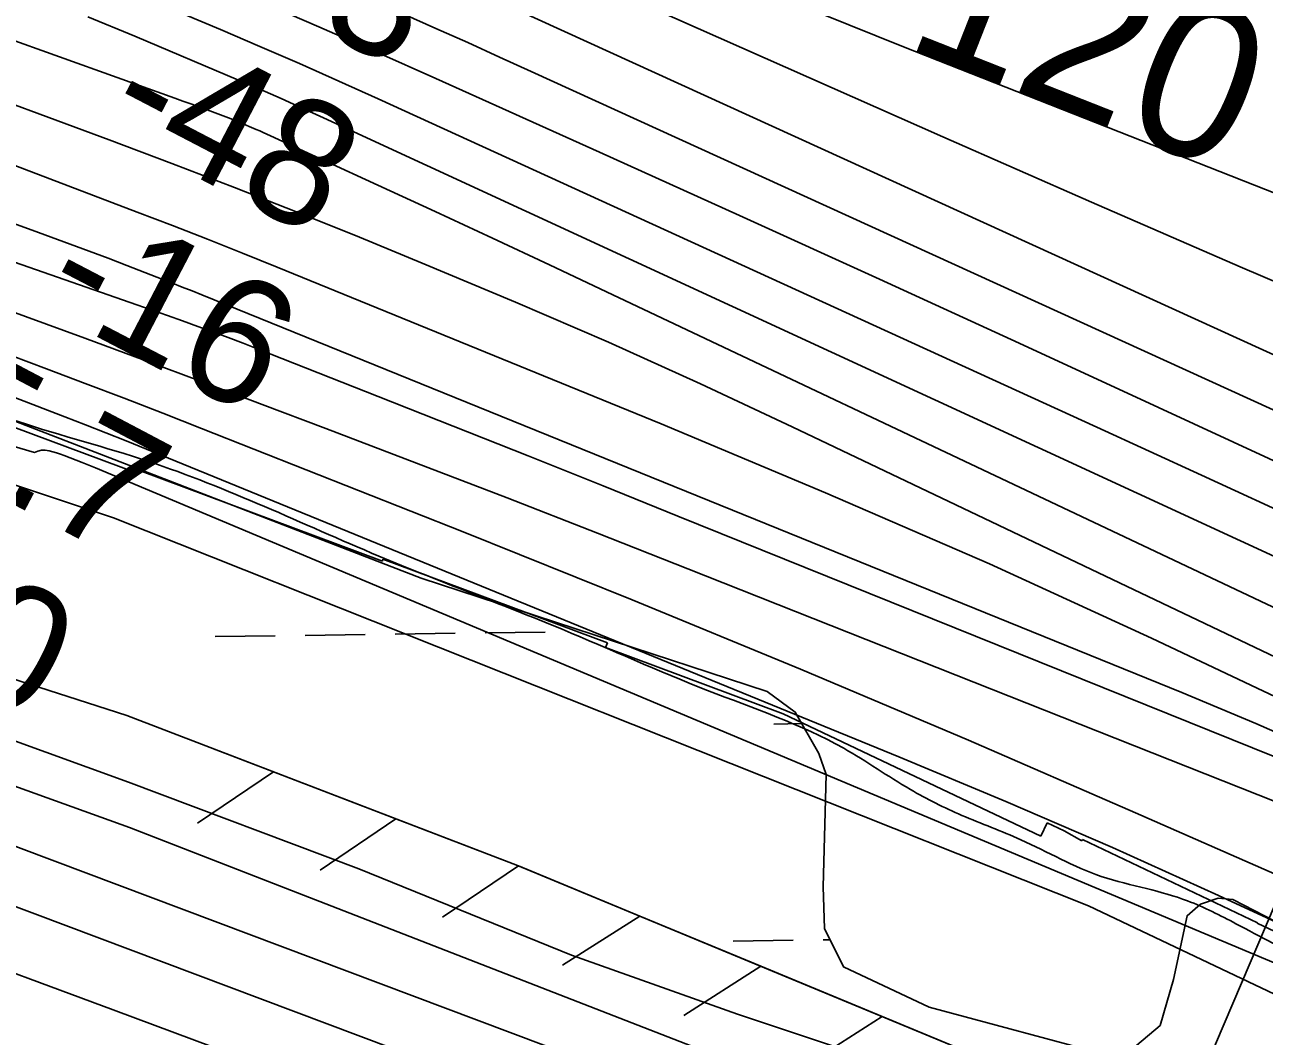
# Model space of a CAD drawing. Extents: x 3767014 to 3805179, y 361544 to 387384.
# Drawn here: x 3788683 to 3789344, y 375750 to 376289 of the extents above; entities that cross this region are included whole.
import ezdxf

# ---------------------------------------------------------------- set-up
doc = ezdxf.new("R2010")
doc.units = 0
for name, color, linetype in [('V-LEVE-TOET', 7, 'Continuous'), ('V-RIVR-EDGE', 7, 'Continuous'), ('V-RIVR-RANG', 7, 'Continuous'), ('V-RRAP-FSHR', 7, 'Continuous'), ('V-RRAP-RVMT', 7, 'Continuous'), ('V-SURV-LINE', 7, 'Continuous'), ('V-TOPO-DPTH', 7, 'Continuous'), ('V-TOPO-MAJR', 7, 'Continuous'), ('V-TOPO-MINR', 7, 'Continuous'), ('V-TOPO-MINR-IDEN', 7, 'Continuous'), ('V-TOPO-WATR', 7, 'Continuous'), ('V-WETL-SWMP', 7, 'Continuous')]:
    doc.layers.add(name, color=color, linetype=linetype)

msp = doc.modelspace()

# ---------------------------------------------------------------- linework, layer by layer
at = {"layer": 'V-LEVE-TOET'}
for points in [[(3788262.901, 376032.14), (3788738.678, 375860.723), (3789140.215, 375704.712), (3789408.575, 375603.354)], [(3788249.464, 375939.269), (3788345.716, 375904.527), (3788441.896, 375869.582), (3788538.003, 375834.438), (3788634.036, 375799.094), (3788729.993, 375763.549), (3788825.878, 375727.803), (3788921.688, 375691.857), (3789017.419, 375655.712), (3789113.077, 375619.366), (3789208.659, 375582.819), (3789221.13, 375579.579), (3789233.543, 375576.132), (3789245.898, 375572.485), (3789258.192, 375568.633), (3789270.421, 375564.58), (3789282.582, 375560.326), (3789294.671, 375555.876), (3789306.687, 375551.225), (3789318.623, 375546.379), (3789330.479, 375541.337), (3789342.248, 375536.1), (3789353.932, 375530.673)]]:
    msp.add_lwpolyline(points, dxfattribs=at)
at = {"layer": 'V-RIVR-EDGE'}
msp.add_spline([(3785266.865, 377529.211), (3785342.8, 377494.248), (3785391.258, 377467.439), (3785439.72, 377442.249), (3785475.246, 377418.707), (3785525.316, 377389.469), (3785575.383, 377359.422), (3785621.413, 377331.811), (3785722.351, 377269.288), (3785796.661, 377231.094), (3785852.385, 377199.415), (3785928.324, 377166.069), (3785964.678, 377149.804), (3786028.506, 377124.576), (3786060.018, 377113.175), (3786092.316, 377092.068), (3786117.34, 377073.405), (3786135.083, 377053.143), (3786154.458, 377039.347), (3786176.258, 377024.735), (3786206.946, 377006.867), (3786256.211, 376979.248), (3786328.098, 376942.677), (3786374.949, 376919.917), (3786491.265, 376862.208), (3786553.467, 376833.749), (3786619.713, 376805.279), (3786729.589, 376759.718), (3786796.656, 376736.099), (3786845.136, 376718.187), (3786867.767, 376712.469), (3787003.51, 376661.992), (3787089.16, 376631.048), (3787163.496, 376603.367), (3787230.559, 376578.13), (3787257.223, 376568.359), (3787300.044, 376551.27), (3787354.992, 376532.533), (3787409.127, 376512.181), (3787544.074, 376466.558), (3787612.756, 376442.126), (3787657.197, 376425.841), (3787730.724, 376398.162), (3787781.63, 376380.244), (3787834.96, 376361.511), (3787891.524, 376341.961), (3787940, 376322.432), (3787998.976, 376297.215), (3788050.697, 376281.721), (3788117.768, 376259.719), (3788176.757, 376240.164), (3788221.198, 376223.879), (3788259.981, 376209.226), (3788406.252, 376164.383), (3788541.215, 376125.23), (3788606.67, 376104.041), (3788679.39, 376077.173), (3788748.889, 376055.974), (3788871.693, 376005.528), (3788969.454, 375966.467), (3789047.013, 375933.926), (3789119.723, 375903.014), (3789155.253, 375881.09), (3789182.716, 375867.274), (3789214.225, 375854.256), (3789257.04, 375834.74), (3789281.286, 375828.21), (3789303.105, 375821.686), (3789328.955, 375809.491), (3789367.724, 375789.177), (3789414.577, 375767.225), (3789468.708, 375745.255), (3789509.105, 375728.981), (3789555.157, 375710.266), (3789585.849, 375694.015), (3789620.578, 375675.328), (3789681.97, 375646.062), (3789753.859, 375610.3), (3789792.633, 375591.603), (3789842.712, 375566.408), (3789897.64, 375539.584), (3789938.019, 375516.03), (3789968.727, 375506.25), (3790004.289, 375497.265), (3790030.972, 375494.773), (3790047.128, 375487.455), (3790077.007, 375469.589), (3790124.633, 375433.077), (3790192.442, 375382.768), (3790252.165, 375332.478), (3790290.91, 375302.459), (3790337.741, 375271.611), (3790406.357, 375220.491), (3790469.329, 375175.855), (3790570.248, 375106.054), (3790647.751, 375050.868), (3790691.367, 375028.115), (3790744.667, 374997.251), (3790806.838, 374955.852), (3790873.863, 374915.249), (3790932, 374877.903), (3791002.231, 374825.97), (3791052.265, 374782.175), (3791082.927, 374753.793), (3791131.331, 374705.149), (3791170.05, 374664.616), (3791192.631, 374638.681), (3791220.891, 374620.01), (3791288.67, 374557.569), (3791322.577, 374533.223), (3791362.944, 374504.817), (3791396.042, 374480.473), (3791434.785, 374449.645), (3791482.407, 374411.517), (3791534.052, 374365.291), (3791646.192, 374254.216), (3791707.514, 374196.644), (3791738.968, 374161.791), (3791773.65, 374123.694), (3791803.497, 374092.888), (3791829.321, 374070.18), (3791830.912, 374059.662), (3791837.316, 374032.958), (3791849.409, 374017.562), (3791884.123, 373992.405), (3791930.977, 373971.262), (3791954.393, 373955.838), (3791993.134, 373924.202), (3792026.979, 373874.785), (3792047.912, 373836.722), (3792063.186, 373799.482), (3792086.509, 373746.857), (3792112.249, 373690.181), (3792141.261, 373648.864), (3792158.993, 373624.558), (3792177.552, 373607.528), (3792214.702, 373586.409), (3792255.083, 373563.665), (3792301.119, 373538.48), (3792346.34, 373510.871), (3792382.671, 373485.71), (3792422.225, 373455.689), (3792479.537, 373411.875), (3792548.144, 373356.711), (3792619.168, 373298.307), (3792672.431, 373252.077), (3792709.534, 373212.357), (3792750.656, 373162.113), (3792839.385, 373068.08), (3792888.572, 373008.92), (3792945.027, 372945.699), (3792999.062, 372884.91), (3793053.898, 372820.884), (3793149.89, 372720.363), (3793208.761, 372653.092), (3793261.195, 372598.777), (3793315.232, 372538.796), (3793358.792, 372493.399), (3793409.592, 372432.618), (3793462.809, 372367.787), (3793498.283, 372323.219), (3793536.997, 372280.26), (3793578.124, 372232.443), (3793604.724, 372196.792), (3793668.438, 372125.466), (3793703.128, 372090.604), (3793760.41, 372034.66), (3793806.384, 371984.404), (3793839.438, 371942.268), (3793939.427, 371823.136), (3793981.333, 371763.186), (3794029.674, 371688.662), (3794050.609, 371651.408), (3794073.177, 371620.62), (3794178.796, 371488.535), (3794237.625, 371404.28), (3794268.243, 371358.106), (3794301.293, 371314.353), (3794332.724, 371269.794), (3794395.613, 371192), (3794429.476, 371149.862), (3794472.201, 371093.953), (3794523.788, 371024.274), (3794601.175, 370922.181), (3794640.679, 370871.942), (3794687.421, 370805.509), (3794733.389, 370752.828), (3794829.339, 370635.323), (3794895.463, 370557.521), (3794959.948, 370470.826), (3795013.158, 370403.569), (3795070.394, 370329.023), (3795159.854, 370203.448), (3795225.98, 370126.454), (3795296.13, 370041.363), (3795379.18, 369940.065), (3795459.001, 369841.201), (3795508.163, 369772.337), (3795554.103, 369708.333), (3795661.315, 369566.538), (3795715.338, 369500.897), (3795762.105, 369444.169), (3795798.366, 369390.703), (3795915.247, 369234.327), (3795963.601, 369165.465), (3796028.082, 369077.153), (3796043.387, 369052.853), (3796054.672, 369037.459), (3796077.242, 369007.48), (3796148.213, 368927.239), (3796183.677, 368878.627), (3796226.382, 368814.631), (3796275.531, 368740.105), (3796314.222, 368688.25), (3796353.714, 368633.158), (3796401.268, 368567.533), (3796456.873, 368487.33), (3796513.292, 368409.551), (3796545.533, 368365.8), (3796626.113, 368246.716), (3796670.449, 368188.377), (3796704.298, 368140.578), (3796751.041, 368074.145), (3796787.308, 368023.105), (3796838.907, 367958.278), (3796844.528, 367942.09), (3796845.295, 367925.104), (3796846.094, 367921.059), (3796852.559, 367919.425), (3796863.071, 367918.59), (3796875.166, 367904.003), (3796903.398, 367874.01), (3796931.629, 367844.017), (3796952.579, 367812.424), (3796982.392, 367767.87), (3797007.371, 367730.606), (3797037.194, 367690.095), (3797062.185, 367657.684), (3797075.869, 367631.77), (3797095.223, 367609.078), (3797126.665, 367569.372), (3797156.484, 367527.244), (3797212.099, 367451.085), (3797254.808, 367388.706), (3797302.183, 367327.228)], degree=3, dxfattribs=at)
at = {"layer": 'V-RIVR-RANG'}
msp.add_line((3789262.178, 375614.162), (3789646.15, 376515.808), dxfattribs=at)
at = {"layer": 'V-RRAP-FSHR'}
for p, q in [((3788815.499, 375890.486), (3788775.039, 375863.148)), ((3788880.869, 375865.453), (3788840.408, 375838.115)), ((3788946.239, 375840.42), (3788905.778, 375813.081)), ((3789010.904, 375813.619), (3788969.721, 375787.381)), ((3789075.575, 375786.833), (3789034.393, 375760.595)), ((3789140.247, 375760.047), (3789099.064, 375733.809))]:
    msp.add_line(p, q, dxfattribs=at)
for points in [[(3783723.393, 378389.37), (3784123.785, 378141.547), (3784574.955, 377888.55), (3785030.914, 377609.291), (3785415.639, 377414.825), (3785845.495, 377186.297), (3786031.775, 377082.309), (3786133.845, 377010.509), (3786511.509, 376814.912), (3787183.654, 376557.882), (3788161.023, 376215.44), (3788730.224, 376025.924), (3789250.344, 375819.05), (3789778.54, 375568.291), (3790049.906, 375437.428), (3790248.587, 375297.942)], [(3792664.542, 373119.843), (3792483.84, 373301.249), (3792252.06, 373470.034), (3792104.393, 373562.423), (3792104.133, 373562.491), (3791908.328, 373693.531), (3791743.462, 373868.008), (3791585.053, 374076.446), (3791501.047, 374180.297), (3791342.434, 374329.462), (3791098.445, 374594.767), (3790713.391, 374937.931), (3790539.264, 375064.688), (3790359.313, 375180.639), (3790175.225, 375189.015), (3789989.139, 375207.944), (3789688.358, 375468.333), (3789566.083, 375575.61), (3789406.551, 375649.747), (3788945.705, 375840.624), (3788737.253, 375920.451), (3788188.687, 376097.025), (3787586.871, 376292.305), (3787236.833, 376420.857)], [(3788815.499, 375890.486), (3788782.607, 375903.082)], [(3788880.869, 375865.453), (3788815.498, 375890.487)], [(3788946.233, 375840.405), (3788945.705, 375840.624), (3788880.868, 375865.453)], [(3789010.904, 375813.619), (3788946.232, 375840.406)], [(3789075.575, 375786.833), (3789010.903, 375813.62)], [(3789140.247, 375760.047), (3789075.574, 375786.834)], [(3789204.918, 375733.261), (3789140.246, 375760.048)]]:
    msp.add_lwpolyline(points, dxfattribs=at)
at = {"layer": 'V-RRAP-RVMT'}
for p, q in [((3788743.388, 376049.565), (3788609.616, 376099.36)), ((3788743.979, 376051.131), (3788743.388, 376049.565)), ((3788873.618, 376002.842), (3788743.979, 376051.131)), ((3788873.949, 376003.825), (3788873.618, 376002.842)), ((3788993.632, 375959.293), (3788873.949, 376003.825)), ((3788992.66, 375956.701), (3788993.632, 375959.293)), ((3789087.466, 375921.391), (3788992.66, 375956.701)), ((3789224.773, 375856.106), (3789087.466, 375921.391)), ((3789228.193, 375863.325), (3789224.773, 375856.106)), ((3789237.376, 375858.962), (3789228.193, 375863.325)), ((3789246.76, 375853.775), (3789237.376, 375858.962)), ((3789247.08, 375854.353), (3789246.76, 375853.775)), ((3789340.352, 375810.043), (3789247.08, 375854.353)), ((3789340.228, 375809.778), (3789340.352, 375810.043)), ((3789464.255, 375750.789), (3789340.228, 375809.778))]:
    msp.add_line(p, q, dxfattribs=at)
at = {"layer": 'V-SURV-LINE'}
for points in [[(3787772.494, 376191.174), (3789395.837, 375580.671)], [(3789385.269, 375552.594), (3787761.927, 376163.096)]]:
    msp.add_lwpolyline(points, dxfattribs=at)
at = {"layer": 'V-TOPO-DPTH'}
for points in [[(3787863.445, 376422.226), (3788377.635, 376241.37), (3788423.216, 376226.186), (3788468.691, 376210.699), (3788514.01, 376194.759), (3788559.224, 376178.516), (3788683.338, 376133.228), (3788714.921, 376121.641), (3788746.477, 376109.981), (3788777.993, 376098.21), (3788809.481, 376086.366), (3788843.405, 376073.538), (3788891.791, 376055.111), (3788940.119, 376036.532), (3788988.358, 376017.727), (3789036.539, 375998.77), (3789502.81, 375814.044)], [(3787863.445, 376422.226), (3788377.635, 376241.37), (3788423.216, 376226.186), (3788468.691, 376210.699), (3788514.01, 376194.759), (3788559.224, 376178.516), (3788683.338, 376133.228), (3788714.921, 376121.641), (3788746.477, 376109.981), (3788777.993, 376098.21), (3788809.481, 376086.366), (3788843.405, 376073.538), (3788891.791, 376055.111), (3788940.119, 376036.532), (3788988.358, 376017.727), (3789036.539, 375998.77), (3789502.81, 375814.044)], [(3789375.734, 375798.526), (3789319.556, 375824.626), (3789263.102, 375850.098), (3789206.233, 375874.63), (3789149.086, 375898.534), (3788747.862, 376062.466), (3788737.004, 376066.861), (3788726.126, 376071.209), (3788715.221, 376075.485), (3788704.297, 376079.713), (3788649.084, 376100.878), (3788635.934, 376105.703), (3788622.701, 376110.276), (3788609.343, 376114.468), (3788595.901, 376118.406), (3788582.361, 376122.006), (3788568.774, 376125.41), (3787812, 376402.86)], [(3788494.728, 376314.136), (3788566.993, 376287.016), (3788639.337, 376260.104), (3788727.821, 376227.406), (3788761.355, 376214.818), (3788794.801, 376202.001), (3788828.112, 376188.841), (3788861.335, 376175.452), (3788894.904, 376161.722), (3788944.66, 376140.88), (3788994.17, 376119.481), (3789043.312, 376097.248), (3789092.207, 376074.46), (3789509.783, 375875.525)], [(3788494.728, 376314.136), (3788566.993, 376287.016), (3788639.337, 376260.104), (3788727.821, 376227.406), (3788761.355, 376214.818), (3788794.801, 376202.001), (3788828.112, 376188.841), (3788861.335, 376175.452), (3788894.904, 376161.722), (3788944.66, 376140.88), (3788994.17, 376119.481), (3789043.312, 376097.248), (3789092.207, 376074.46), (3789509.783, 375875.525)], [(3789378.907, 375899.044), (3789339.594, 375916.249), (3789300.006, 375932.843), (3788777.238, 376144.808), (3788772.071, 376146.889), (3788766.898, 376148.952), (3788761.715, 376150.99), (3788756.525, 376153.011), (3788737.35, 376160.424), (3788727.264, 376164.286), (3788717.162, 376168.107), (3788707.036, 376171.863), (3788696.894, 376175.577), (3788686.736, 376179.248), (3788676.572, 376182.902), (3788666.399, 376186.531), (3788656.221, 376190.145), (3788497.753, 376246.19), (3788408.457, 376278.141), (3788319.321, 376310.529)], [(3788319.321, 376310.529), (3788408.457, 376278.141), (3788497.753, 376246.19), (3788656.221, 376190.145), (3788666.399, 376186.531), (3788676.572, 376182.902), (3788686.736, 376179.248), (3788696.894, 376175.577), (3788707.036, 376171.863), (3788717.162, 376168.107), (3788727.264, 376164.286), (3788737.35, 376160.424), (3788756.525, 376153.011), (3788761.715, 376150.99), (3788766.898, 376148.952), (3788772.071, 376146.889), (3788777.238, 376144.808), (3789300.006, 375932.843), (3789339.594, 375916.249), (3789378.907, 375899.044)], [(3789370.019, 375920.975), (3789283.958, 375961.722), (3789197.394, 376001.341), (3789110.077, 376039.27), (3789022.256, 376076.072), (3788817.556, 376159.522), (3788798.945, 376167.03), (3788780.298, 376174.447), (3788761.597, 376181.728), (3788742.86, 376188.918), (3788682.682, 376211.759), (3788644.263, 376226.31), (3788605.83, 376240.826), (3788567.378, 376255.288), (3788528.912, 376269.715), (3788490.426, 376284.088), (3788451.928, 376298.428)], [(3789370.019, 375920.975), (3789283.958, 375961.722), (3789197.394, 376001.341), (3789110.077, 376039.27), (3789022.256, 376076.072), (3788817.556, 376159.522), (3788798.945, 376167.03), (3788780.298, 376174.447), (3788761.597, 376181.728), (3788742.86, 376188.918), (3788682.682, 376211.759), (3788644.263, 376226.31), (3788605.83, 376240.826), (3788567.378, 376255.288), (3788528.912, 376269.715), (3788490.426, 376284.088), (3788451.928, 376298.428)]]:
    msp.add_lwpolyline(points, dxfattribs=at)
at = {"layer": 'V-TOPO-MAJR'}
for points in [[(3788882.289, 376325.746), (3789494.284, 376046.763), (3789516.492, 376036.637), (3789538.699, 376026.509), (3789560.904, 376016.377), (3789583.108, 376006.243), (3789621.766, 375988.596), (3789624.635, 375987.272), (3789627.496, 375985.932), (3789630.347, 375984.569), (3789633.189, 375983.19), (3789636.028, 375981.798), (3789638.863, 375980.408), (3789641.698, 375979.017), (3789644.533, 375977.627), (3789647.369, 375976.238), (3789650.206, 375974.852), (3789653.045, 375973.469), (3789655.885, 375972.089), (3789851.059, 375877.389), (3789950.826, 375827.432), (3790049.714, 375775.84), (3790147.282, 375721.793)], [(3788578.182, 376315.901), (3788762.914, 376249.647), (3788767.222, 376248.102), (3788771.53, 376246.557), (3788775.839, 376245.012), (3788780.147, 376243.468), (3788784.442, 376241.888), (3788788.717, 376240.259), (3788792.965, 376238.558), (3788797.193, 376236.809), (3788806.322, 376232.942), (3788808.214, 376232.13), (3788810.1, 376231.308), (3788811.98, 376230.468), (3788813.854, 376229.617), (3788871.255, 376203.25), (3788901.802, 376189.157), (3788932.318, 376174.995), (3788962.786, 376160.733), (3788993.223, 376146.402), (3789499.978, 375906.774)]]:
    msp.add_lwpolyline(points, dxfattribs=at)
at = {"layer": 'V-TOPO-MINR'}
for points in [[(3787863.445, 376422.226), (3788377.635, 376241.37), (3788423.216, 376226.186), (3788468.691, 376210.699), (3788514.01, 376194.759), (3788559.224, 376178.516), (3788683.338, 376133.228), (3788714.921, 376121.641), (3788746.477, 376109.981), (3788777.993, 376098.21), (3788809.481, 376086.366), (3788843.405, 376073.538), (3788891.791, 376055.111), (3788940.119, 376036.532), (3788988.358, 376017.727), (3789036.539, 375998.77), (3789502.81, 375814.044)], [(3787835.606, 376411.487), (3788490.6, 376177.917), (3788518.172, 376169.282), (3788545.622, 376160.287), (3788572.889, 376150.753), (3788600.035, 376140.86), (3788694.389, 376105.415), (3788715.113, 376097.569), (3788735.81, 376089.652), (3788756.467, 376081.63), (3788777.096, 376073.537), (3788916.655, 376018.375), (3789006.831, 375982.141), (3789096.725, 375945.23), (3789186.195, 375907.303), (3789275.383, 375868.7), (3789458.859, 375788.049)], [(3788922.356, 376339.928), (3789172.545, 376229.033), (3789251.815, 376194.208), (3789331.235, 376159.732), (3789410.88, 376125.78), (3789490.675, 376092.176), (3789610.81, 376042.048), (3789630.561, 376033.574), (3789650.193, 376024.839), (3789669.646, 376015.714), (3789688.98, 376006.329), (3789773.21, 375964.398), (3789834.235, 375933.233), (3789894.813, 375901.243), (3789954.723, 375868.016), (3790014.185, 375833.965), (3790458.211, 375573.605)], [(3788685.132, 376329.11), (3788787.184, 376286.205), (3788808.328, 376277.202), (3788829.415, 376268.073), (3788850.419, 376258.752), (3788871.367, 376249.304), (3789254.798, 376074.276), (3789310.568, 376048.7), (3789366.278, 376022.996), (3789421.898, 375997.099), (3789477.459, 375971.072), (3789570.735, 375927.18), (3789579.596, 375922.969), (3789588.435, 375918.712), (3789597.241, 375914.387), (3789606.025, 375910.017), (3789763.393, 375830.968), (3789850.701, 375786.761), (3789937.817, 375742.183), (3790024.646, 375697.047), (3790111.284, 375651.54), (3790422.61, 375486.74)], [(3787794.975, 376324.75), (3788688.019, 376060.729), (3788689.907, 376061.471), (3788691.829, 376061.923), (3788693.803, 376061.94), (3788695.813, 376061.668), (3788697.84, 376061.115), (3788699.851, 376060.514), (3788701.838, 376059.837), (3788703.81, 376059.112), (3788713.508, 376055.338), (3788715.282, 376054.64), (3788717.052, 376053.933), (3788718.816, 376053.211), (3788720.576, 376052.481), (3789421.403, 375758.409)], [(3788494.728, 376314.136), (3788566.993, 376287.016), (3788639.337, 376260.104), (3788727.821, 376227.406), (3788761.355, 376214.818), (3788794.801, 376202.001), (3788828.112, 376188.841), (3788861.335, 376175.452), (3788894.904, 376161.722), (3788944.66, 376140.88), (3788994.17, 376119.481), (3789043.312, 376097.248), (3789092.207, 376074.46), (3789509.783, 375875.525)], [(3788253.189, 376310.732), (3788322.593, 376286.272), (3788392.017, 376261.867), (3788461.468, 376237.544), (3788530.939, 376213.275), (3788742.682, 376139.443), (3788750.804, 376136.601), (3788758.921, 376133.744), (3788767.03, 376130.869), (3788775.136, 376127.98), (3788783.223, 376125.042), (3788791.29, 376122.053), (3788799.329, 376118.986), (3788807.348, 376115.867), (3788871.396, 376090.601), (3788911.406, 376074.765), (3788951.393, 376058.869), (3788991.343, 376042.882), (3789031.27, 376026.836), (3789428.573, 375866.642)], [(3788319.321, 376310.529), (3788408.457, 376278.141), (3788497.753, 376246.19), (3788656.221, 376190.145), (3788666.399, 376186.531), (3788676.572, 376182.902), (3788686.736, 376179.248), (3788696.894, 376175.577), (3788707.036, 376171.863), (3788717.162, 376168.107), (3788727.264, 376164.286), (3788737.35, 376160.424), (3788756.525, 376153.011), (3788761.715, 376150.99), (3788766.898, 376148.952), (3788772.071, 376146.889), (3788777.238, 376144.808), (3789300.006, 375932.843), (3789339.594, 375916.249), (3789378.907, 375899.044)], [(3788808.343, 376301.123), (3788839.726, 376287.697), (3788870.991, 376273.999), (3788902.178, 376260.121), (3788989.402, 376220.854), (3789064.091, 376187.095), (3789138.713, 376153.187), (3789213.233, 376119.057), (3789287.685, 376084.778), (3789560.736, 375958.565), (3789580.738, 375949.22), (3789600.688, 375939.766), (3789620.561, 375930.149), (3789640.381, 375920.424), (3789719.649, 375881.126), (3789778.994, 375851.529), (3789838.243, 375821.744), (3789897.349, 375791.676), (3789956.36, 375761.421), (3790042.56, 375716.966), (3790085.318, 375694.906), (3790128.072, 375672.838)], [(3788451.928, 376298.428), (3788490.426, 376284.088), (3788528.912, 376269.715), (3788567.378, 376255.288), (3788605.83, 376240.826), (3788644.263, 376226.31), (3788682.682, 376211.759), (3788742.86, 376188.918), (3788761.597, 376181.728), (3788780.298, 376174.447), (3788798.945, 376167.03), (3788817.556, 376159.522), (3789022.256, 376076.072), (3789110.077, 376039.27), (3789197.394, 376001.341), (3789283.958, 375961.722), (3789370.019, 375920.975)], [(3788885.122, 376294.364), (3788902.132, 376286.811), (3788919.124, 376279.219), (3788936.089, 376271.568), (3788953.037, 376263.878), (3789550.696, 375991.422), (3789582.248, 375976.873), (3789613.714, 375962.142), (3789645.051, 375947.138), (3789676.302, 375931.952), (3789707.467, 375916.587), (3789738.604, 375901.165), (3789769.697, 375885.656), (3789800.762, 375870.09), (3789806.943, 375866.982), (3789841.081, 375849.827), (3789875.224, 375832.68), (3789909.373, 375815.548), (3789943.528, 375798.425), (3790034.378, 375752.904), (3790104.456, 375716.7), (3790173.905, 375679.361)], [(3789107.892, 376294.51), (3789151.608, 376277.042), (3789664.622, 376074.86), (3789670.516, 376072.449), (3789676.364, 376069.937), (3789682.146, 376067.274), (3789687.883, 376064.511), (3789693.567, 376061.636), (3789699.225, 376058.712), (3789704.845, 376055.715), (3789710.44, 376052.67), (3789719.46, 376047.684), (3789729.568, 376042.152), (3789739.706, 376036.676), (3789749.889, 376031.283), (3789760.102, 376025.947), (3789990.224, 375906.923), (3790078.911, 375860.454), (3790167.26, 375813.361)], [(3788716.553, 376292.988), (3788741.643, 376282.62), (3788796.924, 376259.213), (3788808.28, 376254.341), (3788819.605, 376249.398), (3788830.882, 376244.349), (3788842.128, 376239.229), (3789494.446, 375938.518)]]:
    msp.add_lwpolyline(points, dxfattribs=at)
at = {"layer": 'V-TOPO-WATR'}
msp.add_lwpolyline([(3787812, 376402.86), (3788568.774, 376125.41), (3788582.361, 376122.006), (3788595.901, 376118.406), (3788609.343, 376114.468), (3788622.701, 376110.276), (3788635.934, 376105.703), (3788649.084, 376100.878), (3788704.297, 376079.713), (3788715.221, 376075.485), (3788726.126, 376071.209), (3788737.004, 376066.861), (3788747.862, 376062.466), (3789149.086, 375898.534), (3789206.233, 375874.63), (3789263.102, 375850.098), (3789319.556, 375824.626), (3789375.734, 375798.526)], dxfattribs=at)
at = {"layer": 'V-WETL-SWMP'}
for p, q in [((3788832.485, 375963.232), (3788864.482, 375963.676)), ((3788880.48, 375963.899), (3788912.477, 375964.343)), ((3788928.476, 375964.565), (3788960.472, 375965.01)), ((3788784.49, 375962.565), (3788816.487, 375963.01)), ((3789082.481, 375915.958), (3789097.375, 375916.165)), ((3789060.68, 375800.212), (3789092.677, 375800.657)), ((3789108.675, 375800.879), (3789112.458, 375800.932))]:
    msp.add_line(p, q, dxfattribs=at)
for points in [[(3788641.091, 376091.393), (3788894.292, 375993.767), (3789078.892, 375933.386), (3789093.868, 375922.303), (3789106.452, 375900.173), (3789110.376, 375889.113), (3789108.673, 375829.12), (3789109.416, 375807.015), (3789119.636, 375786.468), (3789165.378, 375765.059), (3789263.211, 375738.804), (3789272.691, 375741.942), (3789288.507, 375755.329), (3789295.663, 375779.786), (3789302.839, 375813.717), (3789309.957, 375820.017), (3789319.436, 375823.155), (3789327.329, 375822.349), (3789542.61, 375711.381)], [(3789364.302, 375652.904), (3789279.315, 375688.263), (3789198.766, 375716.042), (3789138.242, 375736.208), (3789063.031, 375761.304), (3788974.473, 375792.662), (3788861.007, 375838.769), (3788738.189, 375884.895), (3788603.798, 375933.717)]]:
    msp.add_lwpolyline(points, dxfattribs=at)

# ---------------------------------------------------------------- texts
at = {"layer": 'V-RIVR-RANG'}
for s, rotation, p in [('-93', 332.459972, (3788766.894, 376324.225)), ('-48', 332.459972, (3788722.777, 376234.451)), ('-16', 332.459972, (3788688.951, 376139.31)), ('5.7', 332.178326, (3788624.068, 376060.84)), ('6.0', 332.178326, (3788575.045, 375973.64))]:
    msp.add_text(s, height=67, rotation=rotation, dxfattribs=at).set_placement(p)
at = {"layer": 'V-TOPO-MINR-IDEN'}
msp.add_text('-120', height=83, rotation=338.490319, dxfattribs=at).set_placement((3789116.264, 376290.998))

doc.saveas('drawing.dxf')
